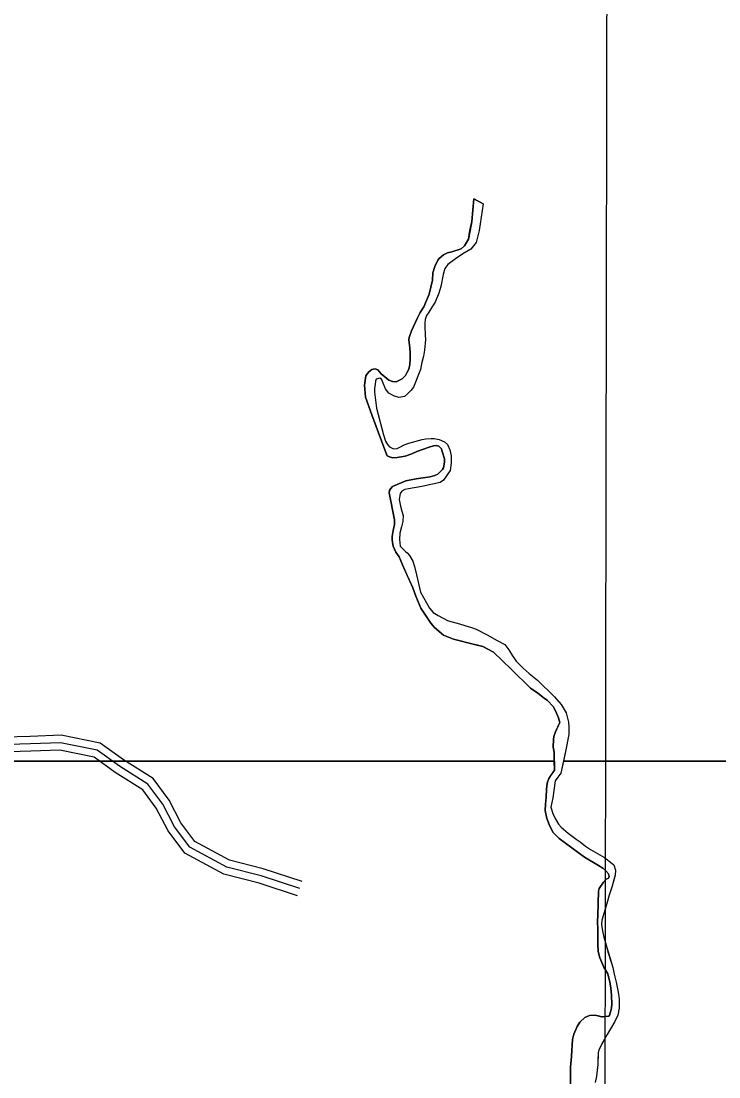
# Model space of a CAD drawing. Extents: x 3192986 to 3230865, y 867483 to 892886.
# Drawn here: x 3222168 to 3223568, y 881777 to 883895 of the extents above; entities that cross this region are included whole.
import ezdxf

# ---------------------------------------------------------------- set-up
doc = ezdxf.new("R2010")
doc.units = 0
for name, color, linetype in [('V-GRID-MAJR', 7, 'Continuous'), ('V-ROAD-CNTR', 7, 'Continuous'), ('V-SITE-VEGE', 7, 'Continuous'), ('V-TOPO-SHOR', 7, 'Continuous')]:
    doc.layers.add(name, color=color, linetype=linetype)

msp = doc.modelspace()

# ---------------------------------------------------------------- linework, layer by layer
at = {"layer": 'V-GRID-MAJR'}
msp.add_spline([(3223326.2, 872871.5), (3223335.9, 878932.2), (3223345.6, 884994.8), (3223355.3, 891057.5), (3223355.3, 891059.4)], degree=3, dxfattribs=at)
at = {"layer": 'V-ROAD-CNTR'}
for points in [[(3222732, 882168.6), (3222653.9, 882194.3), (3222586, 882211.9), (3222516.3, 882249.1), (3222488.4, 882286.2), (3222464.9, 882332), (3222432.8, 882375.2), (3222373.6, 882412.6), (3222326.9, 882446.3), (3222248.4, 882462.3), (3222186.4, 882460), (3222079.9, 882456.7)], [(3222727.4, 882154.4), (3222649.7, 882179.9), (3222580.5, 882197.8), (3222506.3, 882237.5), (3222475.6, 882278.2), (3222452.1, 882324), (3222422.4, 882364), (3222365.2, 882400.2), (3222320.7, 882432.3), (3222247.2, 882447.2), (3222186.9, 882445), (3222080.4, 882441.7)], [(3222722.7, 882140.1), (3222645.5, 882165.5), (3222575, 882183.7), (3222496.3, 882225.8), (3222462.9, 882270.2), (3222439.3, 882316.1), (3222412, 882352.8), (3222356.8, 882387.7), (3222314.6, 882418.2), (3222246, 882432.2), (3222187.4, 882430), (3222080.8, 882426.7)]]:
    msp.add_lwpolyline(points, dxfattribs=at)
at = {"layer": 'V-SITE-VEGE'}
for p, q in [((3223072.4, 883492.8), (3223076.4, 883538.2)), ((3223076.4, 883538.2), (3223094.9, 883528.2)), ((3223094.9, 883528.2), (3223087.2, 883474.9)), ((3223068.6, 883474.9), (3223072.4, 883492.8)), ((3223065.9, 883457.5), (3223068.6, 883474.9)), ((3223087.2, 883474.9), (3223081.3, 883450.9)), ((3223051.1, 883437.9), (3223057.7, 883443.9)), ((3223057.7, 883443.9), (3223065.9, 883457.5)), ((3223081.3, 883450.9), (3223070.5, 883437.5)), ((3223006.9, 883418.7), (3223015.7, 883426)), ((3223015.7, 883426), (3223023.5, 883429.8)), ((3223023.5, 883429.8), (3223032.3, 883432)), ((3223032.3, 883432), (3223051.1, 883437.9)), ((3223054.3, 883428), (3223039.8, 883418)), ((3223070.5, 883437.5), (3223054.3, 883428)), ((3222994.3, 883390.2), (3222997.8, 883402.9)), ((3222997.8, 883402.9), (3223004.1, 883415.3)), ((3223004.1, 883415.3), (3223006.9, 883418.7)), ((3223024.1, 883407), (3223018.3, 883398.9)), ((3223039.8, 883418), (3223024.1, 883407)), ((3222993.1, 883375.4), (3222994.3, 883390.2)), ((3223014.7, 883386.5), (3223009.9, 883362.3)), ((3223018.3, 883398.9), (3223014.7, 883386.5)), ((3222986.5, 883347), (3222993.1, 883375.4)), ((3223009.9, 883362.3), (3223006, 883349.5)), ((3222975.8, 883321.9), (3222986.5, 883347)), ((3223006, 883349.5), (3222998.8, 883330.8)), ((3222968.9, 883310.7), (3222975.8, 883321.9)), ((3222993.4, 883323), (3222986.3, 883311)), ((3222998.8, 883330.8), (3222993.4, 883323)), ((3222951, 883273.5), (3222963, 883299.5)), ((3222963, 883299.5), (3222968.9, 883310.7)), ((3222978.9, 883296.4), (3222978.3, 883289.8)), ((3222981.3, 883304.4), (3222978.9, 883296.4)), ((3222986.3, 883311), (3222981.3, 883304.4)), ((3222978.3, 883289.8), (3222977.9, 883282.2)), ((3222977.9, 883282.2), (3222978.5, 883264.6)), ((3222946.2, 883255.6), (3222946.8, 883260.2)), ((3222947.8, 883239.6), (3222946.2, 883255.6)), ((3222946.8, 883260.2), (3222951, 883273.5)), ((3222979.1, 883256), (3222977.5, 883235.1)), ((3222978.5, 883264.6), (3222979.1, 883256)), ((3222948.9, 883229.4), (3222947.8, 883239.6)), ((3222977.5, 883235.1), (3222975.1, 883222.6)), ((3222948, 883206.1), (3222948.7, 883217.6)), ((3222948.7, 883217.6), (3222948.9, 883229.4)), ((3222975.1, 883222.6), (3222971.5, 883207.2)), ((3222860, 883183.5), (3222865, 883190.7)), ((3222865, 883190.7), (3222871.6, 883195.9)), ((3222871.6, 883195.9), (3222878.7, 883197.6)), ((3222878.7, 883197.6), (3222883.7, 883195.4)), ((3222883.7, 883195.4), (3222890.7, 883187.5)), ((3222942.1, 883189.3), (3222945.8, 883196.7)), ((3222945.8, 883196.7), (3222948, 883206.1)), ((3222969.2, 883195.7), (3222955.3, 883160.3)), ((3222971.5, 883207.2), (3222969.2, 883195.7)), ((3222856.8, 883164.5), (3222860, 883183.5)), ((3222879.1, 883172.9), (3222878.3, 883165.8)), ((3222880.4, 883176.6), (3222879.1, 883172.9)), ((3222887.8, 883178.6), (3222880.4, 883176.6)), ((3222891.1, 883176.9), (3222887.8, 883178.6)), ((3222890.7, 883187.5), (3222901.6, 883177.7)), ((3222893.3, 883172), (3222891.1, 883176.9)), ((3222899.3, 883157.4), (3222893.3, 883172)), ((3222901.6, 883177.7), (3222906, 883174.7)), ((3222906, 883174.7), (3222913.4, 883172.2)), ((3222913.4, 883172.2), (3222920.6, 883171.5)), ((3222920.6, 883171.5), (3222932.6, 883177.5)), ((3222932.6, 883177.5), (3222939, 883183.9)), ((3222939, 883183.9), (3222942.1, 883189.3)), ((3222859.2, 883140.6), (3222856.8, 883164.5)), ((3222877.2, 883158.7), (3222876.8, 883150.7)), ((3222876.8, 883150.7), (3222881.2, 883118.6)), ((3222878.3, 883165.8), (3222877.2, 883158.7)), ((3222905.5, 883148.7), (3222899.3, 883157.4)), ((3222913.1, 883144.2), (3222905.5, 883148.7)), ((3222943.5, 883147.2), (3222937, 883142)), ((3222950, 883153.7), (3222943.5, 883147.2)), ((3222955.3, 883160.3), (3222950, 883153.7)), ((3222871.8, 883105), (3222859.2, 883140.6)), ((3222917.3, 883142.2), (3222913.1, 883144.2)), ((3222925.8, 883139.9), (3222917.3, 883142.2)), ((3222937, 883142), (3222925.8, 883139.9)), ((3222899.6, 883029.2), (3222871.8, 883105)), ((3222881.2, 883118.6), (3222894.9, 883065.1)), ((3222894.9, 883065.1), (3222899.4, 883052.5)), ((3222899.4, 883052.5), (3222903.1, 883045.3)), ((3222903.1, 883045.3), (3222907, 883041)), ((3222927.7, 883040.2), (3222936.6, 883044.7)), ((3222936.6, 883044.7), (3222945.9, 883048.5)), ((3222945.9, 883048.5), (3222972.8, 883055.3)), ((3222972.8, 883055.3), (3222979.9, 883056.6)), ((3222979.9, 883056.6), (3222990.6, 883057.5)), ((3222995.2, 883042.7), (3222986.8, 883040.4)), ((3222990.6, 883057.5), (3222996.7, 883057.8)), ((3223000.7, 883043.4), (3222995.2, 883042.7)), ((3222996.7, 883057.8), (3223006.7, 883055.7)), ((3223006.3, 883042.1), (3223000.7, 883043.4)), ((3223011.4, 883036.7), (3223006.3, 883042.1)), ((3223006.7, 883055.7), (3223017.7, 883050.9)), ((3223017.7, 883050.9), (3223023.5, 883045.3)), ((3223023.5, 883045.3), (3223028.3, 883035)), ((3222902.4, 883023.1), (3222899.6, 883029.2)), ((3222907, 883020.9), (3222902.4, 883023.1)), ((3222907, 883041), (3222912.6, 883038.2)), ((3222913.5, 883018.7), (3222907, 883020.9)), ((3222912.6, 883038.2), (3222915.3, 883037.1)), ((3222915.3, 883037.1), (3222922.8, 883037.8)), ((3222938.4, 883022.2), (3222922.5, 883019.6)), ((3222922.8, 883037.8), (3222927.7, 883040.2)), ((3222952.2, 883026.8), (3222938.4, 883022.2)), ((3222962.3, 883031.6), (3222952.2, 883026.8)), ((3222986.8, 883040.4), (3222962.3, 883031.6)), ((3223012.8, 883031.7), (3223011.4, 883036.7)), ((3223017.5, 883016.5), (3223012.8, 883031.7)), ((3223028.3, 883035), (3223030.6, 883022.6)), ((3223030.6, 883022.6), (3223031.2, 883008.3)), ((3222922.5, 883019.6), (3222913.5, 883018.7)), ((3223013.6, 882995.7), (3223015.7, 882999)), ((3223015.7, 882999), (3223017.6, 883010)), ((3223017.6, 883010), (3223017.5, 883016.5)), ((3223031.2, 883008.3), (3223028.6, 882993.5)), ((3222960.4, 882976.5), (3222988.8, 882980.4)), ((3222988.8, 882980.4), (3222998, 882983.4)), ((3222998, 882983.4), (3223004.4, 882986.2)), ((3223004.4, 882986.2), (3223008.9, 882990.5)), ((3223008.9, 882990.5), (3223013.6, 882995.7)), ((3223028.6, 882993.5), (3223015.5, 882973.8)), ((3222907.4, 882953.5), (3222909.1, 882956.8)), ((3222909.1, 882956.8), (3222913.4, 882961.3)), ((3222913.4, 882961.3), (3222939.6, 882972.6)), ((3222945.2, 882956.9), (3222937.8, 882955)), ((3222939.6, 882972.6), (3222960.4, 882976.5)), ((3222971.9, 882961.5), (3222945.2, 882956.9)), ((3223008.7, 882969.6), (3222971.9, 882961.5)), ((3223015.5, 882973.8), (3223008.7, 882969.6)), ((3222906.7, 882948.7), (3222907.4, 882953.5)), ((3222917.4, 882894.6), (3222906.7, 882948.7)), ((3222928.6, 882947), (3222926.3, 882935.1)), ((3222931.9, 882951.8), (3222928.6, 882947)), ((3222937.8, 882955), (3222931.9, 882951.8)), ((3222926.3, 882935.1), (3222929.2, 882921.6)), ((3222929.2, 882921.6), (3222932.2, 882912)), ((3222917.2, 882885.2), (3222917.4, 882894.6)), ((3222932.2, 882912), (3222934.3, 882903.1)), ((3222934.3, 882903.1), (3222934.1, 882891.2)), ((3222912.4, 882861.2), (3222914.5, 882872.7)), ((3222914.5, 882872.7), (3222917.2, 882885.2)), ((3222931.1, 882880.6), (3222928, 882867.4)), ((3222934.1, 882891.2), (3222931.1, 882880.6)), ((3222912.4, 882855.1), (3222912.4, 882861.2)), ((3222913, 882848.8), (3222912.4, 882855.1)), ((3222928, 882867.4), (3222927.1, 882854.9)), ((3222927.1, 882854.9), (3222928.7, 882841.6)), ((3222914.5, 882841.9), (3222913, 882848.8)), ((3222919.9, 882829.3), (3222914.5, 882841.9)), ((3222926.4, 882819.9), (3222919.9, 882829.3)), ((3222928.7, 882841.6), (3222939.6, 882829.9)), ((3222939.6, 882829.9), (3222942.3, 882828.4)), ((3222933, 882804.3), (3222926.4, 882819.9)), ((3222942.3, 882828.4), (3222947.6, 882822.6)), ((3222947.6, 882822.6), (3222954.1, 882811.2)), ((3222954.1, 882811.2), (3222957.3, 882800.7)), ((3222953.9, 882757.8), (3222933, 882804.3)), ((3222957.3, 882800.7), (3222961.1, 882784.1)), ((3222961.1, 882784.1), (3222969.3, 882749.5)), ((3222959.7, 882741.1), (3222953.9, 882757.8)), ((3222969.3, 882749.5), (3222987.1, 882717.2)), ((3222969.9, 882716.9), (3222959.7, 882741.1)), ((3222990.3, 882687.4), (3222969.9, 882716.9)), ((3222987.1, 882717.2), (3222994.5, 882708.7)), ((3222994.5, 882708.7), (3223004.6, 882702.2)), ((3223004.6, 882702.2), (3223023.7, 882692.6)), ((3222997.3, 882678.7), (3222990.3, 882687.4)), ((3223023.7, 882692.6), (3223030, 882690.4)), ((3223030, 882690.4), (3223042.9, 882686.8)), ((3223042.9, 882686.8), (3223071.4, 882678.3)), ((3223015.4, 882662.8), (3222997.3, 882678.7)), ((3223035.6, 882655.1), (3223015.4, 882662.8)), ((3223071.4, 882678.3), (3223081.2, 882674.8)), ((3223081.2, 882674.8), (3223103.2, 882663.7)), ((3223103.2, 882663.7), (3223123.1, 882652)), ((3223051.8, 882651), (3223035.6, 882655.1)), ((3223061.6, 882648.3), (3223051.8, 882651)), ((3223094.6, 882640.1), (3223061.6, 882648.3)), ((3223115.5, 882629.1), (3223094.6, 882640.1)), ((3223123.1, 882652), (3223138.8, 882644.1)), ((3223138.8, 882644.1), (3223146.8, 882633.3)), ((3223151.7, 882594.4), (3223115.5, 882629.1)), ((3223146.8, 882633.3), (3223153.7, 882621.6)), ((3223153.7, 882621.6), (3223161, 882610.8)), ((3223161, 882610.8), (3223175.4, 882596.9)), ((3223175.4, 882596.9), (3223187.4, 882586.4)), ((3223190.2, 882556.9), (3223151.7, 882594.4)), ((3223187.4, 882586.4), (3223203.9, 882572.9)), ((3223204.8, 882546.5), (3223190.2, 882556.9)), ((3223203.9, 882572.9), (3223238.2, 882539.6)), ((3223217.6, 882536.9), (3223204.8, 882546.5)), ((3223224, 882531.9), (3223217.6, 882536.9)), ((3223238.2, 882539.6), (3223251.5, 882524.1)), ((3223235.5, 882519.8), (3223224, 882531.9)), ((3223240.4, 882511.3), (3223235.5, 882519.8)), ((3223251.5, 882524.1), (3223261.9, 882507.1)), ((3223246.4, 882497.4), (3223240.4, 882511.3)), ((3223248.7, 882487.9), (3223246.4, 882497.4)), ((3223261.9, 882507.1), (3223266.4, 882488.2)), ((3223240, 882468.8), (3223248.7, 882487.9)), ((3223266.4, 882488.2), (3223266.8, 882478.1)), ((3223266.8, 882478.1), (3223266.7, 882463.4)), ((3223235.2, 882438.5), (3223235.9, 882453.4)), ((3223235.9, 882453.4), (3223237.1, 882460)), ((3223237.1, 882460), (3223240, 882468.8)), ((3223266.7, 882463.4), (3223260, 882429.7)), ((3223237.3, 882428.2), (3223235.2, 882438.5)), ((3223237.7, 882410.3), (3223237.3, 882428.2)), ((3223260, 882429.7), (3223256, 882410.3)), ((3215293.8, 882410.3), (3223237.7, 882410.3)), ((3223256, 882410.3), (3223251, 882386.2)), ((3223256, 882410.3), (3228568, 882410.3)), ((3228568, 882410.3), (3223256, 882410.3)), ((3223251, 882386.2), (3223245.2, 882377.8)), ((3223239.6, 882370.8), (3223234.6, 882336.9)), ((3223245.2, 882377.8), (3223239.6, 882370.8)), ((3223234.6, 882336.9), (3223230.9, 882317.7)), ((3223230.9, 882317.7), (3223235, 882305.5)), ((3223235, 882305.5), (3223239.4, 882295)), ((3223239.4, 882295), (3223246.5, 882283.7)), ((3223246.5, 882283.7), (3223251.5, 882278)), ((3223251.5, 882278), (3223265.7, 882265.5)), ((3223265.7, 882265.5), (3223281.8, 882253.9)), ((3223281.8, 882253.9), (3223289.8, 882248.5)), ((3223289.8, 882248.5), (3223300.6, 882239.9)), ((3223300.6, 882239.9), (3223310.3, 882232.9)), ((3223310.3, 882232.9), (3223338.3, 882216.6)), ((3223338.3, 882216.6), (3223353.8, 882205.2)), ((3223353.8, 882205.2), (3223357.2, 882202)), ((3223357.2, 882202), (3223360.8, 882191.5)), ((3223360.2, 882181.6), (3223353.9, 882159.4)), ((3223360.8, 882191.5), (3223360.2, 882181.6)), ((3223353.9, 882159.4), (3223347.9, 882141.2)), ((3223347.9, 882141.2), (3223343, 882124.4)), ((3223343, 882124.4), (3223337.8, 882106.5)), ((3223332.9, 882091), (3223332.8, 882082.7)), ((3223337.8, 882106.5), (3223332.9, 882091)), ((3223332.8, 882082.7), (3223334.8, 882070.1)), ((3223334.8, 882070.1), (3223337.3, 882057)), ((3223337.3, 882057), (3223341.6, 882041.3)), ((3223341.6, 882041.3), (3223355.2, 881996.2)), ((3223355.2, 881996.2), (3223357.7, 881983.1)), ((3223357.7, 881983.1), (3223362.2, 881967.1)), ((3223362.2, 881967.1), (3223366, 881947)), ((3223366, 881947), (3223367.9, 881933.5)), ((3223367.9, 881933.5), (3223368.1, 881914.7)), ((3223365.3, 881900.9), (3223359, 881888.2)), ((3223368.1, 881914.7), (3223365.3, 881900.9)), ((3223359, 881888.2), (3223343.9, 881862.1)), ((3223343.9, 881862.1), (3223338.2, 881852.6)), ((3223338.2, 881852.6), (3223327, 881831.2)), ((3223326, 881824.8), (3223324.9, 881801.7)), ((3223327, 881831.2), (3223326, 881824.8)), ((3223324.9, 881801.7), (3223322.2, 881778.5)), ((3223322.2, 881778.5), (3223319.8, 881765.6))]:
    msp.add_line(p, q, dxfattribs=at)
for points in [[(3223348.6, 881899.7), (3223352.4, 881914.3), (3223353, 881923.5), (3223352.3, 881939.2), (3223352.2, 881949.3), (3223350.8, 881959.2), (3223349.2, 881966.8), (3223345.4, 881983.8), (3223337.4, 881997.1), (3223329.4, 882015.3), (3223326.1, 882028.3), (3223325.3, 882043.4), (3223325, 882071.7), (3223324.5, 882088.9), (3223325, 882100.4), (3223326.3, 882149.4), (3223328.1, 882154.6), (3223336.3, 882167.2), (3223342, 882173.2), (3223346.5, 882175.6), (3223348, 882178.7), (3223346.4, 882184.4), (3223340.9, 882190.4), (3223334.9, 882195.5), (3223326.4, 882200.9), (3223298.1, 882217.8), (3223247.4, 882254.8), (3223235.7, 882267.2), (3223228.9, 882279.9), (3223222.9, 882295.5), (3223219.8, 882311.4), (3223220.1, 882324.2), (3223221.2, 882337.2), (3223222.3, 882354.1), (3223223.4, 882366.3), (3223226.5, 882375.2), (3223238.1, 882392.2), (3223237.7, 882410.3), (3215293.8, 882410.3)], [(3223270.3, 881760.3), (3223270.6, 881796.9), (3223271.5, 881809.9), (3223272.3, 881818.3), (3223274.3, 881851.9), (3223277.3, 881862.3), (3223283.6, 881877.9), (3223289.3, 881886.6), (3223299.3, 881895.6), (3223308.6, 881899.9), (3223320.1, 881900.5), (3223333.2, 881897.5), (3223335.1, 881897.3), (3223340.2, 881897.6), (3223346.5, 881898.5), (3223348.6, 881899.7)]]:
    msp.add_lwpolyline(points, dxfattribs=at)
at = {"layer": 'V-TOPO-SHOR'}
for points in [[(3223094.9, 883528.2), (3223076.4, 883538.2), (3223072.4, 883492.8), (3223068.7, 883474.9), (3223065.9, 883457.5), (3223057.7, 883443.9), (3223051.1, 883437.9), (3223032.3, 883432), (3223023.5, 883429.8), (3223015.7, 883426), (3223006.9, 883418.7), (3223004.1, 883415.3), (3222997.8, 883402.9), (3222994.3, 883390.2), (3222993.1, 883375.4), (3222986.5, 883347), (3222975.8, 883321.9), (3222968.9, 883310.7), (3222963, 883299.5), (3222951, 883273.5), (3222946.8, 883260.2), (3222946.2, 883255.6), (3222947.8, 883239.6), (3222948.9, 883229.4), (3222948.7, 883217.6), (3222948, 883206.1), (3222945.8, 883196.7), (3222942.1, 883189.3), (3222939, 883183.9), (3222932.6, 883177.5), (3222920.6, 883171.5), (3222913.4, 883172.2), (3222906, 883174.7), (3222901.6, 883177.7), (3222890.7, 883187.5), (3222883.7, 883195.4), (3222878.7, 883197.6), (3222871.6, 883195.9), (3222865, 883190.7), (3222860, 883183.5), (3222856.8, 883164.5), (3222859.2, 883140.6), (3222871.8, 883105), (3222899.6, 883029.2), (3222902.4, 883023.1), (3222907, 883020.9), (3222913.5, 883018.7), (3222922.5, 883019.6), (3222938.4, 883022.2), (3222952.2, 883026.8), (3222962.3, 883031.6), (3222986.8, 883040.4), (3222995.2, 883042.7), (3223000.8, 883043.4), (3223006.3, 883042.1), (3223011.4, 883036.7), (3223012.8, 883031.7), (3223017.5, 883016.5), (3223017.6, 883010), (3223015.7, 882999), (3223013.6, 882995.7), (3223008.9, 882990.5), (3223004.4, 882986.2), (3222998, 882983.4), (3222988.8, 882980.4), (3222960.4, 882976.5), (3222939.6, 882972.6), (3222917.6, 882963.1), (3222913.4, 882961.3), (3222909.1, 882956.8), (3222907.4, 882953.5), (3222906.7, 882948.7), (3222917.4, 882894.6), (3222917.2, 882885.2), (3222914.5, 882872.7), (3222912.4, 882861.2), (3222912.4, 882855.1), (3222913, 882848.8), (3222914.5, 882841.9), (3222919.9, 882829.3), (3222926.4, 882819.9), (3222933, 882804.3), (3222942.7, 882782.7), (3222953.9, 882757.8), (3222959.7, 882741.1), (3222969.9, 882716.9), (3222990.3, 882687.4), (3222997.3, 882678.7), (3223015.4, 882662.8), (3223035.6, 882655.1), (3223051.8, 882651), (3223061.6, 882648.3), (3223077.5, 882644.4), (3223094.6, 882640.1), (3223115.5, 882629.1), (3223151.7, 882594.4), (3223190.2, 882556.9), (3223204.8, 882546.5), (3223217.6, 882536.9), (3223224, 882531.9), (3223235.5, 882519.8)], [(3223094.9, 883528.2), (3223087.2, 883474.9), (3223081.3, 883450.9), (3223070.5, 883437.5), (3223062.1, 883432.5), (3223054.3, 883428), (3223039.8, 883418), (3223024.1, 883407), (3223018.3, 883398.9), (3223014.7, 883386.5), (3223009.9, 883362.3), (3223006, 883349.5), (3222998.8, 883330.8), (3222993.4, 883323), (3222986.3, 883311), (3222981.3, 883304.4), (3222978.9, 883296.4), (3222978.3, 883289.8), (3222977.8, 883282.2), (3222978.5, 883264.6), (3222979.1, 883256), (3222977.5, 883235.1), (3222975.1, 883222.6), (3222971.5, 883207.2), (3222969.2, 883195.7), (3222955.3, 883160.3), (3222950, 883153.7), (3222943.5, 883147.2), (3222937, 883142), (3222925.8, 883139.9), (3222917.3, 883142.2), (3222913.1, 883144.2), (3222905.5, 883148.7), (3222899.3, 883157.4), (3222893.3, 883172), (3222891.1, 883176.9), (3222887.8, 883178.6), (3222880.4, 883176.6), (3222879.1, 883172.9), (3222878.3, 883165.8), (3222877.2, 883158.7), (3222876.8, 883150.7), (3222881.2, 883118.6), (3222894.9, 883065.1), (3222899.4, 883052.5), (3222903.1, 883045.3), (3222907, 883041), (3222912.6, 883038.2), (3222915.3, 883037.1), (3222922.8, 883037.8), (3222927.7, 883040.2), (3222936.6, 883044.7), (3222945.9, 883048.5), (3222972.8, 883055.3), (3222979.9, 883056.6), (3222990.6, 883057.5), (3222996.7, 883057.8), (3223006.7, 883055.7), (3223017.7, 883050.9), (3223023.5, 883045.3), (3223028.3, 883035), (3223030.6, 883022.6), (3223031.2, 883008.3), (3223028.6, 882993.5), (3223015.5, 882973.8), (3223008.7, 882969.6), (3222971.9, 882961.5), (3222945.2, 882956.9), (3222937.8, 882955), (3222931.9, 882951.8), (3222928.6, 882947), (3222926.3, 882935.1), (3222929.2, 882921.6), (3222932.2, 882912), (3222934.3, 882903.1), (3222934.1, 882891.2), (3222931.1, 882880.6), (3222928, 882867.4), (3222927.1, 882854.9), (3222928.7, 882841.6), (3222939.6, 882829.9), (3222942.3, 882828.4), (3222947.6, 882822.6), (3222954.1, 882811.2), (3222957.3, 882800.7), (3222961.1, 882784.1), (3222969.3, 882749.5), (3222987.1, 882717.2), (3222994.5, 882708.7), (3223004.6, 882702.2), (3223023.7, 882692.6), (3223030, 882690.4), (3223042.9, 882686.8), (3223071.4, 882678.3), (3223081.2, 882674.8), (3223103.2, 882663.7), (3223123.1, 882652), (3223138.8, 882644.1), (3223146.8, 882633.3), (3223153.7, 882621.6), (3223161, 882610.8)], [(3223161, 882610.8), (3223175.4, 882596.9), (3223187.4, 882586.4), (3223203.9, 882572.9), (3223238.2, 882539.6), (3223251.5, 882524.1), (3223261.9, 882507.1), (3223266.4, 882488.2), (3223266.8, 882478.1), (3223266.7, 882463.4), (3223260, 882429.7), (3223251, 882386.2), (3223245.2, 882377.8), (3223239.6, 882370.8), (3223234.6, 882336.9), (3223230.9, 882317.7), (3223235, 882305.5), (3223239.4, 882295), (3223246.5, 882283.7), (3223251.5, 882278), (3223265.7, 882265.5), (3223281.8, 882253.9), (3223289.8, 882248.5), (3223300.6, 882239.9), (3223310.3, 882232.9), (3223338.3, 882216.6), (3223353.8, 882205.2), (3223357.2, 882202), (3223360.8, 882191.5), (3223360.2, 882181.6), (3223357.5, 882172.1), (3223353.9, 882159.4), (3223347.9, 882141.2), (3223343, 882124.4), (3223337.8, 882106.5), (3223332.9, 882091), (3223332.8, 882082.7), (3223334.8, 882070.1), (3223337.3, 882057), (3223341.6, 882041.3), (3223346.2, 882025.9), (3223351.9, 882007.1), (3223355.2, 881996.2), (3223357.7, 881983.1), (3223362.2, 881967.1), (3223366, 881947), (3223367.9, 881933.5), (3223368.1, 881914.7), (3223365.3, 881900.9), (3223359, 881888.2), (3223343.9, 881862.1), (3223338.2, 881852.6), (3223334.1, 881844.7), (3223327, 881831.2), (3223326, 881824.8), (3223325.3, 881809.5), (3223324.9, 881801.7), (3223323.6, 881790), (3223322.2, 881778.5), (3223319.8, 881765.6)], [(3223235.5, 882519.8), (3223240.4, 882511.3), (3223246.4, 882497.4), (3223248.7, 882487.9), (3223246.3, 882482.5), (3223240, 882468.8), (3223237.1, 882460), (3223235.9, 882453.4), (3223235.2, 882438.5), (3223237.3, 882428.2), (3223238.1, 882392.2), (3223233, 882384.9), (3223226.5, 882375.2), (3223223.4, 882366.3), (3223222.3, 882354.1), (3223221.2, 882337.2), (3223220.1, 882324.2), (3223219.8, 882311.4), (3223222.9, 882295.5), (3223228.9, 882279.9), (3223235.7, 882267.2), (3223247.4, 882254.8), (3223298.1, 882217.8), (3223326.4, 882200.9), (3223334.9, 882195.5), (3223340.9, 882190.4), (3223346.4, 882184.4), (3223348, 882178.7), (3223346.5, 882175.6), (3223342, 882173.2), (3223336.3, 882167.2), (3223328.1, 882154.6), (3223326.3, 882149.4), (3223325.1, 882100.4), (3223324.5, 882088.9), (3223325, 882071.7), (3223325.3, 882043.4), (3223326.1, 882028.3), (3223329.4, 882015.3), (3223337.4, 881997.1), (3223345.4, 881983.8), (3223349.2, 881966.8), (3223350.8, 881959.2), (3223352.2, 881949.3), (3223352.3, 881939.2), (3223353, 881923.5), (3223352.4, 881914.3), (3223348.6, 881899.7), (3223346.5, 881898.5), (3223340.2, 881897.6), (3223335.1, 881897.3), (3223333.2, 881897.5), (3223328.4, 881898.5), (3223320.1, 881900.5), (3223308.6, 881899.9), (3223299.3, 881895.6), (3223289.3, 881886.6), (3223283.6, 881877.9), (3223277.3, 881862.3), (3223274.3, 881851.9), (3223272.3, 881818.3), (3223271.5, 881809.9), (3223270.6, 881796.9), (3223270.3, 881760.3)]]:
    msp.add_lwpolyline(points, dxfattribs=at)

doc.saveas('drawing.dxf')
